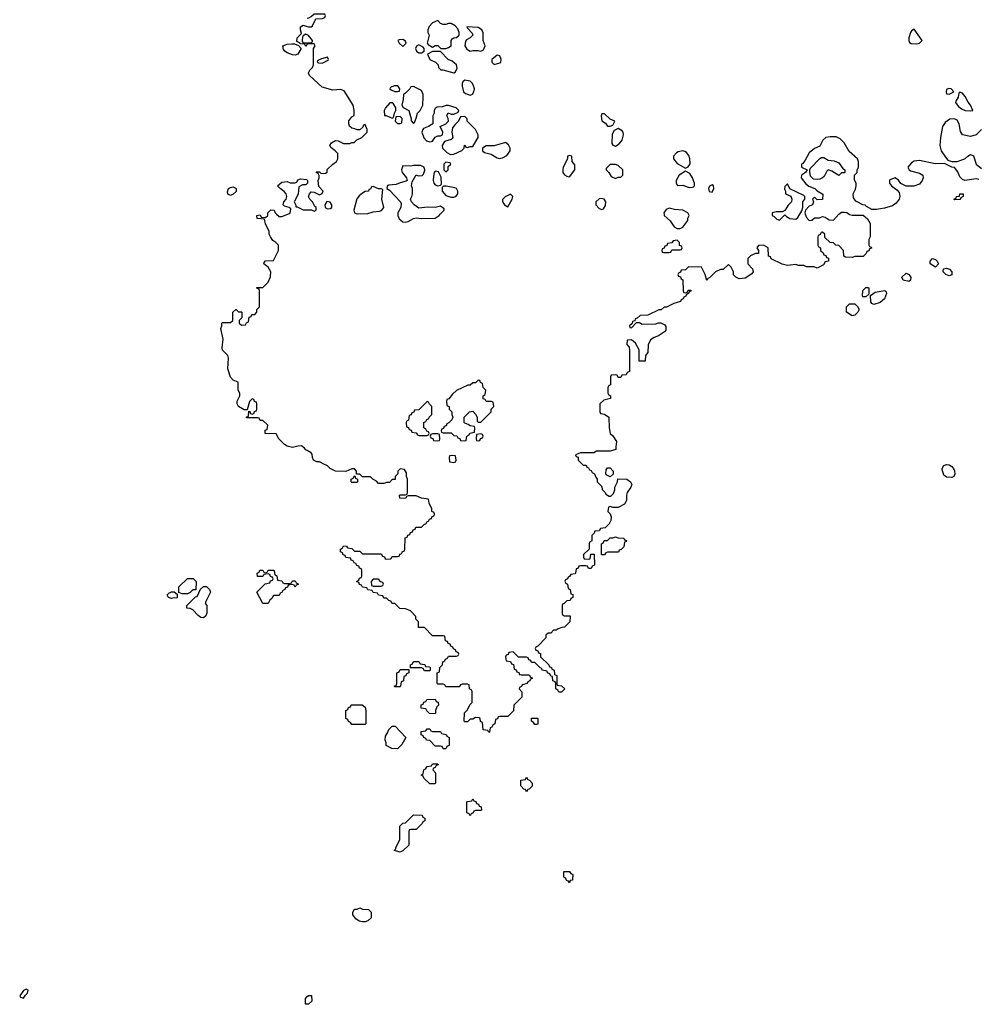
# Model space of a CAD drawing. Header units: inches. Extents: x 2380249 to 2585472, y 382747 to 546448.
# Tile 480 of 626: x 2527863 to 2534972, y 434126 to 441445. Entities that reach past the tile are written whole.
import ezdxf

# ---------------------------------------------------------------- set-up
doc = ezdxf.new("R2010")
doc.units = ezdxf.units.IN
doc.header["$MEASUREMENT"] = 0
for name, color, linetype in [('C5423', 7, 'Continuous'), ('C5424', 7, 'Continuous'), ('C5433', 7, 'Continuous'), ('C5434', 7, 'Continuous')]:
    doc.layers.add(name, color=color, linetype=linetype)

msp = doc.modelspace()

# ---------------------------------------------------------------- linework, layer by layer
at = {"layer": 'C5423', "color": 4, "elevation": 36}
for points in [[(2530000, 438242.4), (2529988.7, 438248.7), (2529980.4, 438260.4), (2529956.4, 438276.4), (2529930, 438275.3), (2529890, 438264), (2529850, 438275.3), (2529830, 438288), (2529788.9, 438328.9), (2529770, 438366), (2529686, 438370), (2529687.3, 438392.7), (2529702, 438398), (2529706, 438430), (2529670, 438466), (2529650, 438466), (2529642, 438482), (2529630, 438486), (2529550, 438486), (2529546, 438490), (2529562, 438498), (2529566, 438534), (2529572.7, 438532.7), (2529578, 438518), (2529590, 438514), (2529602, 438518), (2529607.3, 438532.7), (2529622, 438538), (2529626, 438550), (2529626, 438590), (2529622, 438602), (2529607.3, 438607.3), (2529602, 438622), (2529590, 438626), (2529570, 438606), (2529554, 438546), (2529530, 438546), (2529489, 438570), (2529479, 438590), (2529479, 438610), (2529498, 438650), (2529498, 438670), (2529486, 438690), (2529486, 438750), (2529450, 438766), (2529430, 438788), (2529409.3, 438850), (2529414, 438930), (2529409.3, 438949.3), (2529369.4, 438989.4), (2529366.3, 439006.3), (2529375.3, 439070), (2529358, 439150), (2529366, 439170), (2529366, 439190), (2529370, 439194), (2529430, 439194), (2529446, 439210), (2529446, 439270), (2529468.4, 439291.6), (2529471.6, 439291.6), (2529490, 439274), (2529510, 439274), (2529514, 439270), (2529514, 439230), (2529494, 439210), (2529494, 439190), (2529510, 439174), (2529542, 439178), (2529547.3, 439192.7), (2529562, 439198), (2529567.3, 439232.7), (2529582, 439238), (2529587.3, 439252.7), (2529610, 439254), (2529626, 439270), (2529626, 439290), (2529646, 439310), (2529646, 439430), (2529642, 439442), (2529627.3, 439447.3), (2529626, 439454), (2529670, 439454), (2529710, 439494), (2529727.3, 439532.7), (2529728, 439570), (2529710, 439606), (2529678, 439630), (2529680.4, 439639.6), (2529690, 439652), (2529750, 439654), (2529786, 439730), (2529786, 439770), (2529766, 439790), (2529743.1, 439803.1), (2529726, 439830), (2529718, 439850), (2529718, 439870), (2529688.4, 439928.4), (2529682, 439962), (2529628.4, 439968.4), (2529626, 439990), (2529650, 439994), (2529658, 439978), (2529690, 439974), (2529706, 439990), (2529706, 440000)], [(2529772, 440000), (2529790, 439982), (2529810, 439982), (2529855.1, 440000)], [(2530000, 434127), (2529990, 434126), (2529986, 434130), (2529986, 434170), (2530000, 434182.8)]]:
    msp.add_lwpolyline(points, dxfattribs=at)
at = {"layer": 'C5423', "color": 4}
for points, elevation in [([(2529830, 437254), (2529870, 437254), (2529882, 437258), (2529890, 437274), (2529910, 437274), (2529918, 437258), (2529932.7, 437252.7), (2529932.7, 437247.3), (2529918, 437242), (2529910, 437226), (2529902, 437242), (2529890, 437246), (2529858, 437242), (2529852.7, 437227.3), (2529838, 437222), (2529834, 437210), (2529818, 437202), (2529810, 437186), (2529798, 437182), (2529790, 437166), (2529750, 437166), (2529736.9, 437143.1), (2529722, 437130), (2529710, 437106), (2529670, 437106), (2529626, 437190), (2529687.3, 437252.7), (2529722, 437258), (2529727.3, 437272.7), (2529742, 437278), (2529746, 437290), (2529742, 437302), (2529727.3, 437307.3), (2529722, 437322), (2529710, 437326), (2529678, 437322), (2529670, 437306), (2529630, 437306), (2529628.4, 437331.6), (2529642, 437338), (2529647.3, 437352.7), (2529670, 437354), (2529678, 437338), (2529690, 437334), (2529702, 437338), (2529710, 437354), (2529750, 437354), (2529754, 437350), (2529758, 437318), (2529774, 437310), (2529778, 437278), (2529810, 437274), (2529818, 437258)], 36), ([(2529070, 437178), (2529046, 437186), (2529046, 437230), (2529110, 437292), (2529151.6, 437291.6), (2529174, 437270), (2529172.7, 437207.3), (2529150, 437206), (2529130, 437186), (2529110, 437178)], 36), ([(2529030, 437146), (2529010, 437148), (2528990, 437142), (2528968.9, 437148.9), (2528958, 437170), (2528970, 437182), (2528990, 437192), (2529012, 437192), (2529034, 437174), (2529034, 437150)], 36), ([(2529230, 436998), (2529210, 437002), (2529190, 437015.3), (2529150, 437058), (2529130, 437068), (2529106, 437070), (2529106, 437090), (2529170, 437154), (2529182, 437158), (2529207.3, 437212.7), (2529228, 437232), (2529250, 437232), (2529274, 437210), (2529282, 437190), (2529243.6, 437116.4), (2529243.6, 437103.6), (2529254, 437090), (2529252.7, 437032.7), (2529245.4, 437014.6)], 36), ([(2527910, 434238), (2527890, 434228), (2527862.8, 434190), (2527870, 434178), (2527890, 434171.3), (2527905.2, 434194.8), (2527922, 434210), (2527926, 434230)], 44)]:
    msp.add_lwpolyline(points, close=True, dxfattribs=dict(at, elevation=elevation))
at = {"layer": 'C5424', "color": 4, "elevation": 36}
for points in [[(2530000, 441262.7), (2529998, 441262), (2529990, 441246), (2529982, 441262), (2529946, 441266), (2529946, 441270), (2529923.1, 441283.1), (2529925.2, 441310), (2529958, 441342), (2529949, 441370), (2529950, 441391.3), (2529970, 441404.7), (2530000, 441394.7)], [(2530000, 441333), (2529990, 441338), (2529970, 441326), (2529963.6, 441316.4), (2529962, 441290), (2529962, 441282), (2529970, 441274), (2530000, 441274)], [(2529855.1, 440000), (2529872.9, 440007.1), (2529878, 440038), (2529866, 440050), (2529830, 440058), (2529822, 440070), (2529825.2, 440090), (2529842, 440110), (2529848.7, 440130), (2529842, 440150), (2529829.1, 440169.1), (2529798, 440190), (2529778, 440210), (2529810, 440238), (2529850, 440242), (2529872.7, 440232.7), (2529907.3, 440232.7), (2529922, 440238), (2529930, 440254), (2529950, 440262), (2529996, 440256), (2530000, 440252)], [(2530000, 440228), (2529990, 440218), (2529963.6, 440216.4), (2529938, 440202), (2529931.3, 440148.7), (2529902, 440090), (2529914, 440066), (2529914, 440054), (2529926, 440054), (2529970, 440031.3), (2530000, 440031.7)], [(2529706, 440000), (2529706, 440010), (2529730, 440032), (2529754, 440030), (2529762, 440010), (2529772, 440000)]]:
    msp.add_lwpolyline(points, dxfattribs=at)
for points in [[(2529910, 441182), (2529890, 441182.7), (2529850, 441199.5), (2529833.2, 441210), (2529823.3, 441223.3), (2529819, 441250), (2529850, 441264), (2529886, 441266), (2529904.7, 441264.7), (2529934, 441254), (2529954, 441230), (2529930, 441188.7)], [(2529430, 440138), (2529410, 440148), (2529406, 440166), (2529415.3, 440190), (2529430, 440198.8), (2529450, 440202.8), (2529472, 440190), (2529471.3, 440168.7), (2529450, 440148)]]:
    msp.add_lwpolyline(points, close=True, dxfattribs=at)
at = {"layer": 'C5433', "color": 4, "elevation": 36}
for points in [[(2534027, 440000), (2534030, 439998), (2534050, 439992), (2534131.6, 439991.6), (2534163.6, 439963.6), (2534182, 439930), (2534182, 439830), (2534174, 439810), (2534174, 439770), (2534178, 439758), (2534190, 439754), (2534192.7, 439747.3), (2534178, 439742), (2534172.7, 439727.3), (2534158, 439722), (2534152.7, 439707.3), (2534130, 439686), (2534070, 439686), (2534050, 439678), (2534000.4, 439680.4), (2533988.4, 439688.4), (2533986, 439730), (2533950, 439766), (2533928.4, 439768.4), (2533910, 439786), (2533886, 439790), (2533847.3, 439827.3), (2533846, 439850), (2533830, 439866), (2533818, 439862), (2533812.7, 439847.3), (2533798, 439842), (2533794, 439830), (2533794, 439770), (2533798, 439758), (2533814, 439750), (2533814, 439730), (2533832.7, 439712.7), (2533838, 439698), (2533852.7, 439692.7), (2533858, 439678), (2533872.7, 439672.7), (2533874, 439650), (2533850, 439646), (2533836.9, 439623.1), (2533790, 439598), (2533767.3, 439607.3), (2533710, 439608), (2533690, 439618), (2533650, 439618), (2533630, 439626), (2533570, 439618), (2533528.4, 439628.4), (2533448.4, 439668.4), (2533442, 439682), (2533427.3, 439687.3), (2533426, 439750), (2533390, 439768), (2533352.7, 439767.3), (2533342, 439750), (2533354, 439730), (2533352.7, 439707.3), (2533330, 439706), (2533310, 439698), (2533294, 439690), (2533274, 439670), (2533274, 439630), (2533310, 439594), (2533314, 439570), (2533303.6, 439556.4), (2533255.3, 439524.7), (2533210, 439518), (2533186, 439530), (2533168, 439548), (2533168, 439570), (2533150, 439606), (2533130, 439626), (2533091.6, 439588.4), (2533070, 439588), (2533034, 439570), (2532990, 439526), (2532978, 439522), (2532970, 439506), (2532958, 439550), (2532930, 439606), (2532832.7, 439607.3), (2532810, 439586), (2532778, 439582), (2532772.7, 439567.3), (2532758, 439562), (2532754, 439550), (2532758, 439538), (2532772.7, 439532.7), (2532778, 439518), (2532791.6, 439511.6), (2532794, 439430), (2532798, 439418), (2532810, 439414), (2532822, 439418), (2532830, 439434), (2532850, 439434), (2532854, 439430), (2532838, 439422), (2532834, 439410), (2532818, 439402), (2532814, 439390), (2532798, 439382), (2532794, 439370), (2532778, 439362), (2532774, 439350), (2532723.6, 439336.4), (2532670, 439308), (2532652.7, 439307.3), (2532630, 439288), (2532612.7, 439287.3), (2532531.6, 439248.4), (2532472.7, 439247.3), (2532452.7, 439227.3), (2532438, 439222), (2532434, 439206), (2532418, 439202), (2532414, 439186), (2532394, 439170), (2532398, 439158), (2532410, 439154), (2532446, 439194), (2532470, 439194), (2532490, 439182), (2532590, 439184.7), (2532610, 439192), (2532628.4, 439191.6), (2532658, 439178), (2532663.6, 439163.6), (2532663.6, 439136.4), (2532655.3, 439124.7), (2532610, 439095.3), (2532576.9, 439083.1), (2532550, 439066), (2532532.7, 439027.3), (2532532, 438970), (2532514, 438950), (2532510, 438906), (2532467.3, 438907.3), (2532466, 438990), (2532440.4, 439040.4), (2532410, 439066), (2532378, 439062), (2532374, 439030), (2532391.6, 439011.6), (2532394, 438990), (2532394, 438830), (2532378, 438822), (2532370, 438806), (2532338, 438802), (2532330, 438786), (2532310, 438786), (2532302, 438802), (2532290, 438806), (2532258, 438802), (2532254, 438790), (2532254, 438730), (2532238, 438722), (2532234, 438710), (2532234, 438670), (2532238, 438658), (2532254, 438650), (2532254, 438630), (2532203.6, 438616.4), (2532174, 438590), (2532174, 438530), (2532178, 438518), (2532210, 438514), (2532242, 438490), (2532244.7, 438410), (2532252, 438370), (2532271.1, 438351.1), (2532298, 438310), (2532292, 438270), (2532294, 438250), (2532250, 438238), (2532150, 438238), (2532130, 438226), (2532030, 438226), (2531994, 438210), (2531998, 438198), (2532012.7, 438192.7), (2532014, 438170), (2532030, 438154), (2532050, 438134), (2532072.7, 438132.7), (2532078, 438118), (2532090, 438114), (2532098, 438098), (2532110, 438094), (2532118, 438078), (2532134, 438070), (2532143.6, 438043.6), (2532154, 438030), (2532154, 438010), (2532190, 437974), (2532192.7, 437952.7), (2532214, 437930), (2532218, 437918), (2532243.6, 437903.6), (2532256.4, 437903.6), (2532276.4, 437923.6), (2532286, 437950), (2532286, 437970), (2532306, 438010), (2532307.3, 438032.7), (2532374, 438030), (2532402, 438010), (2532411.3, 437990), (2532404.7, 437970), (2532378, 437930), (2532372, 437910), (2532372, 437870), (2532356.9, 437843.1), (2532310, 437818), (2532270, 437818), (2532250, 437826), (2532238, 437822), (2532234, 437790), (2532252, 437772), (2532258, 437750), (2532256.9, 437723.1), (2532243.6, 437696.4), (2532212.7, 437667.3), (2532178, 437662), (2532170, 437646), (2532138, 437642), (2532132.7, 437627.3), (2532114, 437610), (2532114, 437570), (2532098, 437562), (2532094, 437550), (2532094, 437510), (2532054, 437470), (2532054, 437450), (2532058, 437438), (2532090, 437434), (2532102, 437438), (2532107.3, 437472.7), (2532132.7, 437472.7), (2532134, 437390), (2532118, 437382), (2532110, 437366), (2532090, 437366), (2532082, 437382), (2532070, 437386), (2532030, 437386), (2532018, 437382), (2532012.7, 437367.3), (2531998, 437362), (2531994, 437330), (2531990, 437326), (2531958, 437322), (2531950, 437306), (2531938, 437302), (2531934, 437290), (2531918, 437282), (2531914, 437270), (2531918, 437258), (2531934, 437250), (2531938, 437218), (2531954, 437210), (2531958, 437178), (2531972.7, 437172.7), (2531974, 437150), (2531958, 437142), (2531952.7, 437127.3), (2531930, 437126), (2531910, 437106), (2531898, 437102), (2531894, 437090), (2531894, 437030), (2531898, 437018), (2531910, 437014), (2531952.7, 437012.7), (2531951.6, 436968.4), (2531911.6, 436928.4), (2531892.7, 436927.3), (2531863.6, 436916.4), (2531850, 436906), (2531830, 436906), (2531810, 436886), (2531790, 436886), (2531774, 436870), (2531774, 436850), (2531712.7, 436787.3), (2531698, 436782), (2531694, 436770), (2531698, 436758), (2531712.7, 436752.7), (2531718, 436738), (2531732.7, 436732.7), (2531734, 436710), (2531794, 436650), (2531798, 436638), (2531814, 436630), (2531818, 436618), (2531834, 436610), (2531838, 436578), (2531854, 436570), (2531854, 436510), (2531858, 436498), (2531890, 436494), (2531914, 436470), (2531890, 436446), (2531870, 436446), (2531862, 436462), (2531846, 436470), (2531846, 436510), (2531842, 436522), (2531826, 436530), (2531822, 436562), (2531810, 436566), (2531802, 436582), (2531786, 436590), (2531782, 436602), (2531746, 436610), (2531742, 436622), (2531730, 436626), (2531690, 436666), (2531667.3, 436667.3), (2531662, 436682), (2531647.3, 436687.3), (2531642, 436702), (2531630, 436706), (2531570, 436706), (2531530, 436746), (2531498, 436742), (2531492.7, 436727.3), (2531478, 436722), (2531474, 436710), (2531478, 436678), (2531510, 436674), (2531518, 436658), (2531532.7, 436652.7), (2531538, 436618), (2531552.7, 436612.7), (2531558, 436598), (2531572.7, 436592.7), (2531578, 436578), (2531590, 436574), (2531650, 436574), (2531658, 436558), (2531674, 436550), (2531658, 436542), (2531654, 436530), (2531638, 436522), (2531634, 436510), (2531598, 436502), (2531592.7, 436487.3), (2531578, 436482), (2531574, 436470), (2531594, 436450), (2531594, 436410), (2531534, 436350), (2531532.7, 436307.3), (2531490, 436266), (2531430, 436266), (2531418, 436262), (2531412.7, 436247.3), (2531398, 436242), (2531394, 436210), (2531378, 436202), (2531372.7, 436187.3), (2531358, 436182), (2531354, 436150), (2531350, 436146), (2531342, 436162), (2531307.3, 436167.3), (2531302, 436222), (2531287.3, 436227.3), (2531286, 436250), (2531276.4, 436256.4), (2531250, 436258), (2531230, 436246), (2531210, 436246), (2531190, 436226), (2531170, 436226), (2531166, 436230), (2531168.4, 436291.6), (2531190, 436314), (2531207.3, 436352.7), (2531226, 436370), (2531226, 436450), (2531222, 436462), (2531206, 436470), (2531202, 436502), (2531190, 436506), (2531150, 436506), (2531138, 436502), (2531130, 436486), (2531030, 436486), (2531022, 436502), (2531010, 436506), (2530970, 436506), (2530966, 436510), (2530966, 436590), (2530982, 436598), (2530986, 436630), (2531006, 436650), (2531007.3, 436672.7), (2531022, 436678), (2531027.3, 436692.7), (2531042, 436698), (2531050, 436714), (2531110, 436714), (2531122, 436718), (2531126, 436730), (2531122, 436742), (2531107.3, 436747.3), (2531102, 436762), (2531087.3, 436767.3), (2531082, 436782), (2531067.3, 436787.3), (2531062, 436802), (2531047.3, 436807.3), (2531042, 436822), (2531027.3, 436827.3), (2531022, 436862), (2531010, 436866), (2530930, 436866), (2530870, 436926), (2530827.3, 436927.3), (2530826, 436970), (2530806, 436990), (2530806, 437010), (2530766, 437050), (2530730, 437066), (2530688.4, 437068.4), (2530650, 437106), (2530630, 437106), (2530622, 437122), (2530607.3, 437127.3), (2530590, 437146), (2530570, 437146), (2530562, 437162), (2530528.4, 437168.4), (2530522, 437182), (2530490, 437186), (2530482, 437202), (2530450, 437206), (2530442, 437222), (2530410, 437226), (2530402, 437242), (2530387.3, 437247.3), (2530382, 437262), (2530366, 437270), (2530382, 437278), (2530387.3, 437292.7), (2530402, 437298), (2530406, 437310), (2530406, 437350), (2530402, 437362), (2530387.3, 437367.3), (2530382, 437382), (2530367.3, 437387.3), (2530362, 437402), (2530347.3, 437407.3), (2530342, 437422), (2530327.3, 437427.3), (2530322, 437442), (2530287.3, 437447.3), (2530282, 437462), (2530267.3, 437467.3), (2530262, 437482), (2530246, 437490), (2530246, 437510), (2530262, 437518), (2530270, 437534), (2530291.6, 437531.6), (2530298, 437518), (2530330, 437514), (2530350, 437494), (2530390, 437494), (2530410, 437474), (2530550, 437474), (2530558, 437458), (2530572.7, 437452.7), (2530578, 437438), (2530590, 437434), (2530622, 437438), (2530630, 437454), (2530670, 437454), (2530682, 437458), (2530687.3, 437472.7), (2530702, 437478), (2530706, 437490), (2530722, 437498), (2530726, 437510), (2530727.3, 437592.7), (2530742, 437598), (2530747.3, 437612.7), (2530762, 437618), (2530767.3, 437632.7), (2530782, 437638), (2530787.3, 437652.7), (2530802, 437658), (2530807.3, 437672.7), (2530850, 437674), (2530870, 437694), (2530882, 437698), (2530890, 437714), (2530902, 437718), (2530907.3, 437732.7), (2530922, 437738), (2530927.3, 437752.7), (2530942, 437758), (2530946, 437770), (2530942, 437782), (2530926, 437790), (2530926, 437810), (2530906, 437850), (2530902, 437882), (2530848.4, 437888.4), (2530810, 437906), (2530750, 437906), (2530738, 437902), (2530730, 437886), (2530687.3, 437887.3), (2530686, 437910), (2530690, 437914), (2530730, 437914), (2530742, 437918), (2530746, 437930), (2530746, 438030), (2530738, 438050), (2530736.4, 438076.4), (2530722, 438102), (2530690, 438106), (2530674, 438090), (2530674, 438070), (2530654, 438050), (2530654, 438030), (2530650, 438026), (2530630, 438026), (2530610, 438006), (2530590, 438006), (2530570, 437998), (2530530, 437998), (2530514.6, 438014.6), (2530486, 438030), (2530470, 438046), (2530410, 438046), (2530390, 438066), (2530366, 438066), (2530366, 438090), (2530350, 438106), (2530330, 438106), (2530287.3, 438087.3), (2530210, 438088), (2530170, 438108), (2530150, 438128), (2530122, 438142), (2530090, 438158), (2530070, 438158), (2530046, 438170), (2530038, 438190), (2530036.4, 438216.4), (2530030, 438226), (2530000, 438242.4)], [(2530674, 440000), (2530674, 439990), (2530684, 439964), (2530710, 439942.8), (2530730, 439940.7), (2530750, 439944.9), (2530790, 439967.7), (2530810, 439972.7), (2530850, 439966.4), (2530950, 439970.7), (2530979, 439990), (2530988.8, 440000)], [(2532651.2, 440000), (2532651.3, 439990), (2532698, 439950), (2532725.4, 439905.4), (2532750, 439892), (2532770, 439892), (2532790, 439902), (2532827.3, 439952.7), (2532828, 439970), (2532838, 439990), (2532833, 440000)], [(2533454, 440000), (2533454, 439990), (2533470, 439982), (2533490, 439962), (2533510, 439954), (2533550, 439994), (2533561, 439981), (2533587.3, 439967.3), (2533630, 439962.8), (2533645.6, 439974.4), (2533661.7, 440000)], [(2533701.3, 440000), (2533710, 439974), (2533730, 439952), (2533750, 439954), (2533768.4, 439971.6), (2533807.3, 439972.7), (2533830, 439982), (2533850, 439976), (2533877.3, 439957.3), (2533910, 439954.8), (2533950, 439999.1), (2533951.2, 440000)], [(2530000, 434182.8), (2530010, 434192), (2530031.6, 434191.6), (2530034, 434150), (2530010, 434128), (2530000, 434127)]]:
    msp.add_lwpolyline(points, dxfattribs=at)
for points in [[(2532750, 439806), (2532718, 439802), (2532710, 439786), (2532678, 439782), (2532672.7, 439767.3), (2532658, 439762), (2532652.7, 439747.3), (2532638, 439742), (2532634, 439730), (2532638, 439718), (2532650, 439714), (2532690, 439714), (2532702, 439718), (2532710, 439734), (2532770, 439734), (2532782, 439738), (2532786, 439750), (2532782, 439762), (2532767.3, 439767.3), (2532766, 439790)], [(2534670, 439606), (2534628, 439630), (2534628, 439650), (2534646, 439670), (2534670, 439662), (2534682, 439650), (2534692, 439630)], [(2534770, 439542), (2534746, 439550), (2534726, 439570), (2534727.3, 439592.7), (2534750, 439598), (2534772, 439590), (2534791.3, 439570), (2534790, 439548.7)], [(2534470, 439498), (2534429.1, 439509.1), (2534418, 439530), (2534450, 439562), (2534471.1, 439551.1), (2534484.7, 439530), (2534482, 439510)], [(2534130, 439386), (2534126, 439390), (2534128.4, 439431.6), (2534150, 439454), (2534170, 439454), (2534174, 439450), (2534174, 439406), (2534150, 439386)], [(2534210, 439328.7), (2534196.4, 439336.4), (2534188.4, 439348.4), (2534186, 439394), (2534221.2, 439418.8), (2534292, 439432), (2534302, 439422), (2534304.7, 439410), (2534290.9, 439369.1), (2534258, 439342)], [(2534050, 439244), (2534008, 439270), (2534008.4, 439311.6), (2534030, 439334), (2534070, 439334), (2534090, 439314), (2534102, 439290), (2534091.3, 439270), (2534070, 439249.2)], [(2531270, 438766), (2531250, 438746), (2531230, 438746), (2531211.6, 438728.4), (2531192.7, 438727.3), (2531110, 438688), (2531079.6, 438660.4), (2531052.7, 438627.3), (2531038, 438622), (2531034, 438610), (2531038, 438578), (2531054, 438570), (2531054, 438550), (2531074, 438530), (2531074, 438510), (2531082, 438490), (2531074, 438470), (2531052.7, 438447.3), (2531038, 438442), (2531032.7, 438427.3), (2531018, 438422), (2531012.7, 438407.3), (2530998, 438402), (2530994, 438390), (2530998, 438378), (2531010, 438374), (2531070, 438374), (2531090, 438354), (2531112.7, 438352.7), (2531118, 438338), (2531132.7, 438332.7), (2531138, 438318), (2531170, 438314), (2531182, 438318), (2531186, 438350), (2531202, 438358), (2531207.3, 438372.7), (2531242, 438378), (2531246, 438410), (2531242, 438422), (2531210, 438426), (2531196.4, 438436.4), (2531170, 438446), (2531166, 438450), (2531166, 438490), (2531206, 438530), (2531230, 438534), (2531250, 438514), (2531262, 438490), (2531262, 438462), (2531270, 438454), (2531290, 438454), (2531366, 438530), (2531366, 438550), (2531386, 438570), (2531382, 438602), (2531370, 438606), (2531330, 438606), (2531322, 438622), (2531307.3, 438627.3), (2531306, 438650), (2531322, 438658), (2531326, 438690), (2531306, 438710), (2531302, 438742), (2531287.3, 438747.3), (2531282, 438762)], [(2530890, 438606), (2530830, 438546), (2530798, 438542), (2530792.7, 438527.3), (2530778, 438522), (2530772.7, 438507.3), (2530758, 438502), (2530752.7, 438467.3), (2530738, 438462), (2530734, 438450), (2530738, 438418), (2530752.7, 438412.7), (2530758, 438398), (2530772.7, 438392.7), (2530778, 438378), (2530810, 438374), (2530818, 438358), (2530830, 438354), (2530890, 438354), (2530902, 438358), (2530906, 438370), (2530902, 438382), (2530887.3, 438387.3), (2530882, 438402), (2530866, 438410), (2530866, 438450), (2530882, 438458), (2530887.3, 438472.7), (2530902, 438478), (2530906, 438490), (2530926, 438510), (2530926, 438570), (2530907.3, 438587.3), (2530902, 438602)], [(2530970, 438366), (2530930, 438366), (2530918, 438362), (2530914, 438350), (2530918, 438338), (2530932.7, 438332.7), (2530938, 438318), (2530970, 438314), (2530982, 438318), (2530986, 438330), (2530982, 438362)], [(2531290, 438366), (2531258, 438362), (2531254, 438330), (2531258, 438318), (2531270, 438314), (2531282, 438318), (2531287.3, 438332.7), (2531302, 438338), (2531306, 438350), (2531302, 438362)], [(2531070, 438206), (2531058, 438202), (2531054, 438190), (2531058, 438158), (2531090, 438154), (2531102, 438158), (2531106, 438170), (2531102, 438202)], [(2534790, 438042), (2534750, 438043.7), (2534730, 438059), (2534719.3, 438100.7), (2534719.3, 438110), (2534730, 438130.7), (2534750, 438139.1), (2534770, 438136.3), (2534790, 438124), (2534802, 438110), (2534810.4, 438090.4), (2534812.7, 438067.3), (2534806, 438050)], [(2530330, 438006), (2530326, 438010), (2530326, 438030), (2530342, 438038), (2530350, 438054), (2530354, 438054), (2530358, 438038), (2530374, 438030), (2530374, 438010), (2530370, 438006)], [(2532250, 438048), (2532222, 438062), (2532218, 438070), (2532220.4, 438099.6), (2532230, 438114), (2532250, 438114), (2532274, 438090), (2532272.7, 438067.3)], [(2532190, 437466), (2532186, 437470), (2532186, 437550), (2532202, 437558), (2532207.3, 437572.7), (2532230, 437574), (2532250, 437594), (2532270, 437594), (2532290, 437602), (2532310, 437594), (2532351.6, 437591.6), (2532358, 437578), (2532372.7, 437572.7), (2532370, 437566), (2532358, 437562), (2532352.7, 437527.3), (2532332.7, 437507.3), (2532318, 437502), (2532312.7, 437487.3), (2532230, 437486), (2532218, 437482), (2532210, 437466)], [(2530530, 437286), (2530490, 437286), (2530474, 437270), (2530478, 437238), (2530490, 437234), (2530550, 437234), (2530562, 437238), (2530566, 437250), (2530562, 437262), (2530547.3, 437267.3)], [(2530870, 436606), (2530862, 436622), (2530850, 436626), (2530766, 436626), (2530766, 436650), (2530782, 436658), (2530790, 436674), (2530830, 436674), (2530838, 436658), (2530872.7, 436652.7), (2530878, 436638), (2530910, 436634), (2530914, 436630), (2530914, 436610), (2530910, 436606)], [(2530650, 436486), (2530646, 436490), (2530662, 436498), (2530666, 436510), (2530666, 436590), (2530682, 436598), (2530690, 436614), (2530754, 436614), (2530754, 436590), (2530738, 436582), (2530732.7, 436567.3), (2530718, 436562), (2530714, 436530), (2530698, 436522), (2530694, 436490), (2530690, 436486)], [(2530950, 436286), (2530908.4, 436288.4), (2530887.3, 436307.3), (2530882, 436322), (2530847.3, 436327.3), (2530847.3, 436352.7), (2530862, 436358), (2530867.3, 436372.7), (2530882, 436378), (2530887.3, 436392.7), (2530950, 436394), (2530958, 436378), (2530972.7, 436372.7), (2530974, 436350), (2530962, 436338), (2530954, 436310), (2530954, 436290)], [(2530330, 436206), (2530322, 436222), (2530307.3, 436227.3), (2530302, 436242), (2530286, 436250), (2530286, 436310), (2530302, 436318), (2530307.3, 436332.7), (2530322, 436338), (2530327.3, 436352.7), (2530407.3, 436352.7), (2530430, 436334), (2530434, 436310), (2530434, 436210), (2530430, 436206)], [(2531690, 436206), (2531682, 436222), (2531666, 436230), (2531667.3, 436252.7), (2531710, 436254), (2531714, 436250), (2531714, 436210), (2531710, 436206)], [(2530670, 436026), (2530628.4, 436028.4), (2530586, 436050), (2530586, 436070), (2530578, 436090), (2530580.4, 436119.6), (2530596.4, 436143.6), (2530606, 436170), (2530630, 436194), (2530652.7, 436192.7), (2530732, 436110), (2530703.6, 436056.4)], [(2530930, 436154), (2530990, 436154), (2530998, 436138), (2531032.7, 436132.7), (2531038, 436118), (2531054, 436110), (2531054, 436050), (2531038, 436042), (2531030, 436026), (2531010, 436026), (2531002, 436042), (2530990, 436046), (2530950, 436046), (2530910, 436086), (2530886, 436090), (2530882, 436102), (2530866, 436110), (2530862, 436122), (2530846, 436130), (2530847.3, 436152.7), (2530882, 436158), (2530890, 436174), (2530910, 436174), (2530918, 436158)], [(2530910, 435766), (2530867.3, 435807.3), (2530862, 435822), (2530846, 435830), (2530862, 435838), (2530866, 435870), (2530882, 435878), (2530890, 435894), (2530922, 435898), (2530930, 435914), (2530970, 435914), (2530972.7, 435907.3), (2530958, 435902), (2530950, 435886), (2530938, 435882), (2530934, 435870), (2530952.7, 435847.3), (2530954, 435770), (2530950, 435766)], [(2531630, 435706), (2531622, 435722), (2531610, 435726), (2531586, 435750), (2531587.3, 435792.7), (2531622, 435798), (2531630, 435814), (2531638, 435798), (2531652.7, 435792.7), (2531672, 435770), (2531671.6, 435748.4), (2531650, 435726), (2531638, 435722)], [(2531210, 435526), (2531202, 435542), (2531186, 435550), (2531186, 435630), (2531190, 435634), (2531222, 435638), (2531230, 435654), (2531238, 435638), (2531252.7, 435632.7), (2531258, 435618), (2531272.7, 435612.7), (2531278, 435598), (2531292.7, 435592.7), (2531294, 435570), (2531290, 435566), (2531250, 435566), (2531238, 435562), (2531234, 435550), (2531218, 435542)], [(2530690, 435258), (2530646, 435270), (2530658, 435282), (2530658, 435290), (2530688, 435350), (2530688, 435450), (2530710, 435472), (2530730, 435474), (2530790, 435534), (2530852.7, 435532.7), (2530858, 435518), (2530874, 435510), (2530874, 435490), (2530858, 435482), (2530854, 435470), (2530810, 435426), (2530770, 435426), (2530758, 435422), (2530754, 435410), (2530754, 435310), (2530710, 435266)], [(2531950, 435028), (2531942, 435042), (2531927.3, 435047.3), (2531922, 435062), (2531906, 435070), (2531906, 435110), (2531910, 435114), (2531950, 435114), (2531958, 435098), (2531974, 435090), (2531972, 435050), (2531954, 435046)], [(2530410, 434738), (2530384.7, 434744.7), (2530362, 434762), (2530338, 434790), (2530338, 434810), (2530350, 434834), (2530370, 434834), (2530390, 434842), (2530410, 434834), (2530454, 434830), (2530474, 434810), (2530474, 434770), (2530450, 434746), (2530430, 434738)]]:
    msp.add_lwpolyline(points, close=True, dxfattribs=at)
at = {"layer": 'C5434', "color": 4, "elevation": 36}
for points in [[(2530000, 441394.7), (2530010, 441391.3), (2530030, 441391.3), (2530039.3, 441400.7), (2530058, 441442), (2530067.3, 441452.7), (2530110, 441454), (2530130, 441462), (2530135.3, 441475.3), (2530130, 441486), (2530050, 441486), (2530032, 441468), (2530010, 441455.3), (2530000, 441454.6)], [(2530000, 441274), (2530030, 441274), (2530038, 441282), (2530038, 441290), (2530010, 441328), (2530000, 441333)], [(2530000, 440031.7), (2530032, 440032), (2530050, 440022), (2530066, 440030), (2530066, 440050), (2530056.4, 440056.4), (2530038, 440090), (2530018, 440110), (2530008, 440130), (2530015.3, 440150), (2530030, 440164.7), (2530050, 440162), (2530090, 440142), (2530110, 440154), (2530118, 440170), (2530085.2, 440205.2), (2530082, 440250), (2530088, 440270), (2530087.3, 440287.3), (2530082, 440302), (2530070, 440306), (2530066, 440314), (2530090, 440314), (2530102, 440302), (2530136.4, 440303.6), (2530147.3, 440312.7), (2530148.9, 440331.1), (2530188.9, 440371.1), (2530218, 440390), (2530226, 440410), (2530226, 440450), (2530208, 440470), (2530174.6, 440494.6), (2530168.7, 440510), (2530179, 440530), (2530210, 440546.8), (2530230, 440544.7), (2530270, 440524.7), (2530315.3, 440524.7), (2530330, 440532), (2530347.3, 440532.7), (2530367.3, 440552.7), (2530406, 440570), (2530446, 440610), (2530446, 440630), (2530430, 440666), (2530418, 440662), (2530412.7, 440647.3), (2530390, 440626), (2530370, 440626), (2530354.6, 440634.6), (2530330, 440638), (2530314.6, 440654.6), (2530309, 440670), (2530310, 440694), (2530330, 440722), (2530348, 440732), (2530348.7, 440770), (2530342, 440810), (2530275.1, 440915.1), (2530250, 440925.2), (2530190, 440920.9), (2530110, 440944), (2530015.3, 441030), (2530008.9, 441051.1), (2530018, 441070), (2530038, 441090), (2530046, 441110), (2530046, 441230), (2530058, 441250), (2530050, 441266), (2530010, 441266), (2530000, 441262.7)], [(2535010, 440628), (2534971.3, 440590), (2534930, 440578), (2534870, 440588.7), (2534853.6, 440613.6), (2534844, 440670), (2534830, 440698), (2534808.9, 440708.9), (2534775.3, 440704.7), (2534739.8, 440680.2), (2534722, 440650), (2534704.7, 440570), (2534702, 440510), (2534711.3, 440470), (2534742, 440422), (2534761, 440401), (2534790, 440391.3), (2534830, 440391.3), (2534886, 440410), (2534908, 440430), (2534930, 440442), (2534950, 440434), (2534971.3, 440370), (2535010, 440338)], [(2534990, 440258), (2534970, 440262), (2534886, 440250), (2534870, 440258), (2534850, 440278), (2534833.6, 440313.6), (2534810, 440346), (2534790, 440348), (2534735.3, 440375.3), (2534665.4, 440374.6), (2534550, 440399.3), (2534510, 440394), (2534490, 440382), (2534462, 440350), (2534472, 440330), (2534482.8, 440322.8), (2534550, 440304.7), (2534574, 440290), (2534578, 440270), (2534570, 440248.7), (2534550, 440222), (2534508.4, 440208.4), (2534450, 440208), (2534410, 440228.7), (2534392.9, 440252.9), (2534370, 440268.7), (2534330, 440254), (2534326, 440250), (2534326, 440230), (2534341, 440210), (2534381.1, 440181.1), (2534399.5, 440159.5), (2534403.1, 440130), (2534398, 440110), (2534377.6, 440082.4), (2534350, 440062.4), (2534290, 440044.5), (2534230, 440033.2), (2534195.3, 440035.3), (2534156.4, 440056.4), (2534147.3, 440067.3), (2534128.4, 440068.4), (2534086, 440090), (2534076.4, 440096.4), (2534060.4, 440120.4), (2534058, 440150), (2534074.6, 440185.4), (2534078, 440210), (2534078, 440230), (2534067.3, 440252.7), (2534066, 440290), (2534086, 440310), (2534086, 440330), (2534095.3, 440350), (2534095.3, 440390), (2534088.7, 440410), (2534026, 440466), (2533989.2, 440530), (2533960.1, 440560.1), (2533930, 440574.5), (2533884.9, 440575.1), (2533854, 440570), (2533831.3, 440550), (2533810, 440506), (2533770, 440488.7), (2533730, 440455.3), (2533699.1, 440400.9), (2533682.8, 440377.2), (2533672, 440370), (2533674, 440350), (2533714, 440330), (2533702, 440310), (2533672, 440290), (2533671.3, 440270), (2533704.9, 440224.9), (2533727.3, 440207.3), (2533770.9, 440190.9), (2533790, 440172), (2533831.6, 440148.4), (2533830, 440108), (2533790, 440106), (2533770, 440126), (2533754, 440110), (2533762, 440090), (2533754, 440070), (2533730, 440058), (2533702, 440030), (2533698, 440010), (2533701.3, 440000)], [(2530988.8, 440000), (2531018, 440030), (2531018, 440038), (2530990, 440058), (2530950.8, 440049.2), (2530892.5, 440052.5), (2530830, 440043.6), (2530793.2, 440070), (2530774, 440090), (2530766, 440110), (2530778, 440130), (2530782, 440150), (2530782, 440190), (2530775.3, 440210), (2530780.4, 440239.6), (2530808.7, 440291.3), (2530824.7, 440284.7), (2530853.6, 440286.4), (2530863.1, 440296.9), (2530874.6, 440325.4), (2530868.4, 440348.4), (2530840.4, 440360.4), (2530790, 440362), (2530770, 440355.3), (2530710, 440358), (2530701, 440330), (2530706, 440310), (2530738, 440270), (2530742, 440250), (2530736, 440244), (2530690, 440232.7), (2530660.5, 440219.5), (2530605.4, 440214.6), (2530592.7, 440207.3), (2530592, 440190), (2530610, 440178), (2530694, 440090), (2530698, 440078), (2530694.8, 440050), (2530674, 440010), (2530674, 440000)], [(2530000, 440252), (2530002, 440250), (2530002, 440230), (2530000, 440228)], [(2533661.7, 440000), (2533676.4, 440023.6), (2533682, 440050), (2533682, 440090), (2533698, 440110), (2533698, 440130), (2533690, 440138), (2533587.3, 440187.3), (2533570, 440226), (2533550, 440206), (2533545.4, 440185.4), (2533554, 440170), (2533554, 440150), (2533592.7, 440132.7), (2533602, 440110), (2533598, 440090), (2533574.4, 440065.6), (2533550, 440026), (2533530, 440018), (2533483.5, 440016.5), (2533454, 440010), (2533454, 440000)], [(2532833, 440000), (2532828, 440010), (2532790, 440029), (2532730, 440035.1), (2532690, 440045.2), (2532666.8, 440033.2), (2532651, 440010), (2532651.2, 440000)], [(2533951.2, 440000), (2533970, 440013.4), (2533990, 440014.8), (2534010.8, 440010.8), (2534027, 440000)]]:
    msp.add_lwpolyline(points, dxfattribs=at)
for points in [[(2530970, 441438), (2530930, 441422), (2530906.4, 441393.6), (2530896, 441370), (2530896, 441350), (2530904.7, 441330), (2530892, 441270), (2530899.6, 441259.6), (2530930, 441242), (2530950, 441254), (2530970, 441254), (2530992, 441232), (2531030, 441231.3), (2531050, 441238), (2531068.7, 441251.3), (2531068.4, 441291.6), (2531076.4, 441303.6), (2531088.7, 441311.3), (2531110, 441312), (2531128.7, 441331.3), (2531129, 441350), (2531118, 441378), (2531100.2, 441400.2), (2531070, 441418), (2531050, 441418), (2531030, 441408.7), (2531010, 441408.7), (2530990, 441418)], [(2531186.8, 441393.2), (2531190, 441382), (2531225.4, 441345.4), (2531231.3, 441330), (2531210.6, 441309.4), (2531184, 441296), (2531174.8, 441285.2), (2531171, 441250), (2531186, 441226), (2531210, 441211.3), (2531230, 441216), (2531270, 441216), (2531290, 441211.3), (2531310, 441222), (2531322, 441250), (2531308, 441290), (2531308.4, 441348.4), (2531298, 441370), (2531270, 441388)], [(2534510, 441375.3), (2534490, 441362), (2534484, 441350), (2534470.8, 441310), (2534471, 441290), (2534476, 441276), (2534487.1, 441267.1), (2534530, 441264.7), (2534550, 441271.3), (2534568.7, 441290)], [(2530710, 441298), (2530683.6, 441296.4), (2530674, 441290), (2530682, 441270), (2530710, 441246), (2530735.3, 441270), (2530730, 441286)], [(2530830, 441258), (2530811.6, 441248.4), (2530804.7, 441230), (2530812, 441210), (2530830, 441198), (2530850, 441198), (2530868, 441210), (2530868, 441230), (2530860.4, 441240.4)], [(2530931.3, 441208.7), (2530894, 441190), (2530912, 441150), (2530952, 441130), (2530972, 441110), (2530974, 441090), (2530992, 441072), (2531008, 441072), (2531090, 441051.3), (2531102, 441058), (2531114.6, 441085.4), (2531108.7, 441110), (2531078, 441138), (2531046, 441150), (2530990, 441208)], [(2530150, 441166), (2530105.4, 441154.6), (2530078, 441142), (2530074, 441130), (2530083.6, 441123.6), (2530110, 441122), (2530154.6, 441145.4), (2530158, 441150)], [(2531410, 441182), (2531372, 441150), (2531372, 441130), (2531390, 441112), (2531430, 441124.7), (2531438, 441130), (2531442, 441150), (2531430, 441175.3)], [(2531170, 440995.3), (2531156.9, 440983.1), (2531151.3, 440970), (2531151.3, 440950), (2531162, 440910), (2531176.9, 440896.9), (2531210, 440884.7), (2531228.4, 440891.6), (2531238, 440910), (2531242, 440930), (2531234.6, 440954.6), (2531228.7, 440970), (2531210, 440988.7)], [(2530645.4, 440954.6), (2530618, 440942), (2530614, 440930), (2530623.6, 440923.6), (2530650, 440912), (2530670, 440912), (2530686, 440914), (2530688, 440930), (2530674, 440954)], [(2530790, 440948), (2530770, 440946), (2530762, 440930), (2530730, 440898), (2530714, 440890), (2530711.6, 440851.6), (2530702, 440810), (2530711.6, 440791.6), (2530754, 440770), (2530772.7, 440707.3), (2530772.7, 440692.7), (2530790, 440674), (2530798, 440682), (2530810, 440714), (2530818, 440750), (2530838, 440770), (2530858, 440810), (2530862, 440870), (2530862, 440890), (2530850, 440918)], [(2534766.8, 440933.2), (2534750, 440926), (2534746.8, 440910), (2534750, 440894), (2534770, 440892), (2534790, 440902), (2534806, 440910), (2534786, 440930)], [(2534850, 440906), (2534842, 440898), (2534838, 440870), (2534821, 440839), (2534818, 440830), (2534822, 440822), (2534839.8, 440799.8), (2534862.5, 440782.5), (2534890, 440770.8), (2534930, 440767.3), (2534946, 440770), (2534929, 440810), (2534911.9, 440831.9), (2534890, 440875.3), (2534870, 440898)], [(2530630, 440828), (2530612.7, 440827.3), (2530582, 440790), (2530572, 440770), (2530574, 440734), (2530586, 440734), (2530630, 440714), (2530642, 440718), (2530648, 440750), (2530658, 440770), (2530658, 440790), (2530640.4, 440820.4)], [(2531050, 440808), (2531032.7, 440807.3), (2531003.6, 440796.4), (2530964.7, 440795.3), (2530950, 440786), (2530942, 440770), (2530942, 440750), (2530932, 440730), (2530932, 440670), (2530902, 440650), (2530864.9, 440635.1), (2530858, 440630), (2530851.3, 440610), (2530866.8, 440566.8), (2530885.4, 440545.4), (2530910, 440538), (2530930, 440542), (2530950, 440571.3), (2530970, 440582), (2530990, 440582), (2531006, 440590), (2531008, 440610), (2530988.7, 440651.3), (2531030, 440671.3), (2531048.7, 440690), (2531048, 440710), (2531038, 440730), (2531048, 440752), (2531070, 440742), (2531090, 440742), (2531122, 440758), (2531126, 440770), (2531106, 440790)], [(2530690, 440726), (2530658, 440722), (2530654, 440690), (2530670, 440674), (2530690, 440674), (2530702, 440678), (2530706, 440710)], [(2531170, 440726), (2531138, 440722), (2531124.7, 440690), (2531096.3, 440663.7), (2531079.8, 440640.2), (2531073.4, 440610), (2531081, 440570), (2531078, 440562), (2531070, 440555.3), (2531019.6, 440540.4), (2531002, 440510), (2531004.7, 440490), (2531038, 440458), (2531063.6, 440443.6), (2531090, 440444.7), (2531148.4, 440471.6), (2531166, 440490), (2531168.4, 440511.6), (2531174, 440510), (2531178, 440498), (2531190, 440494), (2531210, 440502), (2531230, 440502), (2531269.2, 440570), (2531269.3, 440590), (2531249.5, 440629.5), (2531188, 440690), (2531187.3, 440707.3)], [(2532210, 440746), (2532190, 440746), (2532184.7, 440730), (2532190, 440694), (2532216.9, 440676.9), (2532230, 440654), (2532250, 440654), (2532270, 440662), (2532286, 440690), (2532250, 440706)], [(2532310, 440635.3), (2532279.6, 440620.4), (2532266, 440594), (2532263.6, 440523.6), (2532271.6, 440511.6), (2532290, 440504.7), (2532317.5, 440522.5), (2532339, 440550), (2532348.9, 440588.9), (2532348.7, 440610), (2532340.2, 440620.2)], [(2531472.9, 440532.9), (2531390, 440508.7), (2531330, 440508.7), (2531302, 440490), (2531302, 440470), (2531316.9, 440456.9), (2531366.4, 440446.4), (2531410, 440418), (2531427.3, 440412.7), (2531450, 440418), (2531484, 440436), (2531509, 440470), (2531509, 440490), (2531496, 440516)], [(2532790, 440469.6), (2532757.1, 440462.9), (2532744.4, 440455.6), (2532721, 440430), (2532722.8, 440410), (2532750, 440377.3), (2532810, 440342), (2532830, 440351.3), (2532845.6, 440374.4), (2532843.6, 440410), (2532834.9, 440434.9), (2532817.7, 440457.7), (2532805.6, 440465.6)], [(2531950, 440435.3), (2531934, 440430), (2531934, 440410), (2531902, 440350), (2531898, 440330), (2531898, 440310), (2531911, 440291), (2531930, 440281), (2531950, 440278), (2531988, 440330), (2531987.3, 440367.3), (2531968, 440390), (2531966, 440430)], [(2533950, 440286), (2533898, 440318), (2533870, 440328.7), (2533860.7, 440319.3), (2533840.7, 440279.3), (2533830, 440269), (2533810, 440259.3), (2533790, 440256), (2533760.9, 440260.9), (2533740.9, 440280.9), (2533734, 440310), (2533734, 440330), (2533739, 440341), (2533810, 440414), (2533820.4, 440419.6), (2533839.6, 440419.6), (2533870, 440402), (2533916.9, 440396.9), (2533950, 440382), (2533979.6, 440339.6), (2533994, 440330), (2533994, 440310), (2533990, 440306), (2533970, 440306)], [(2531030, 440386), (2531014, 440370), (2531014, 440330), (2531030, 440314), (2531046, 440330), (2531047.3, 440352.7), (2531066, 440370), (2531062, 440382)], [(2532290, 440368.7), (2532250, 440368), (2532222, 440338), (2532222, 440330), (2532242, 440310), (2532259.6, 440279.6), (2532290, 440264.7), (2532310, 440274), (2532330, 440274), (2532346, 440290), (2532346, 440330), (2532310, 440362)], [(2530950, 440318), (2530942, 440310), (2530936.9, 440283.1), (2530936, 440250), (2530941, 440230), (2530950, 440218), (2530970, 440211.3), (2530990, 440214), (2530998, 440222), (2530994.6, 440274.6), (2530975.3, 440315.3)], [(2532810, 440318), (2532764.7, 440290), (2532742, 440250), (2532742, 440230), (2532752, 440212), (2532790, 440216), (2532830, 440201), (2532850, 440198), (2532870, 440202), (2532878, 440210), (2532878, 440230), (2532862, 440270), (2532842, 440302)], [(2530490, 440206), (2530478, 440202), (2530470, 440186), (2530458, 440182), (2530454, 440170), (2530430, 440168.7), (2530410, 440155.3), (2530385.2, 440134.8), (2530367.7, 440112.3), (2530346, 440030), (2530352, 440010), (2530370, 440001), (2530450, 440003.8), (2530490, 440016.3), (2530537.5, 440022.5), (2530552.3, 440027.7), (2530562, 440038), (2530569, 440050), (2530553.6, 440110), (2530562, 440182), (2530548.4, 440188.4), (2530528.9, 440188.9)], [(2531031.3, 440208.7), (2531012, 440208), (2531002, 440198), (2531002, 440170), (2531030, 440138), (2531067.1, 440127.1), (2531090, 440126.8), (2531105.6, 440134.4), (2531119, 440150), (2531119, 440170), (2531109.1, 440189.1), (2531096, 440196)], [(2533010, 440218), (2532990, 440208), (2532982.8, 440190), (2532987.3, 440167.3), (2533010, 440162), (2533022, 440190), (2533018, 440210)], [(2531510, 440148), (2531470, 440128), (2531451.6, 440108.4), (2531451.3, 440090), (2531464.7, 440070), (2531490, 440054), (2531522, 440110), (2531528, 440130)], [(2532190, 440115.3), (2532170, 440114), (2532144.7, 440090), (2532144.7, 440070), (2532170, 440042), (2532190, 440034), (2532202, 440038), (2532216.4, 440063.6), (2532218, 440090), (2532206, 440110)], [(2534810, 440106), (2534806, 440110), (2534822, 440118), (2534826, 440130), (2534846, 440134), (2534850, 440151.3), (2534874, 440150), (2534874, 440130), (2534858, 440122), (2534850, 440108)], [(2530146.4, 440093.6), (2530131.3, 440070), (2530132, 440050), (2530150, 440038), (2530170, 440041), (2530182, 440050), (2530182, 440070), (2530170, 440088)]]:
    msp.add_lwpolyline(points, close=True, dxfattribs=at)

doc.saveas('drawing.dxf')
